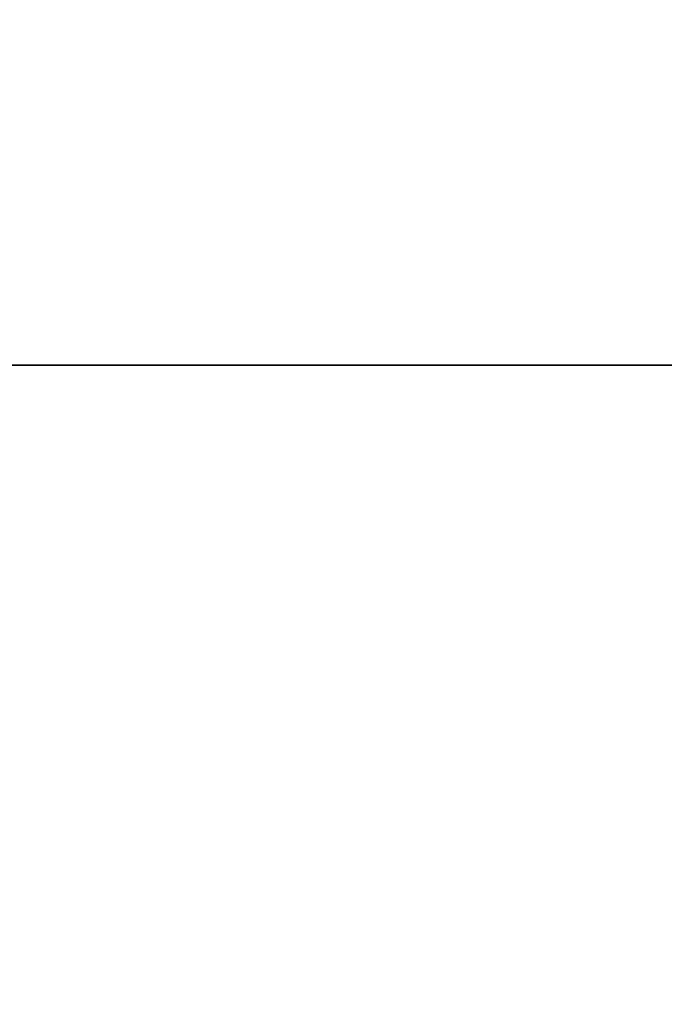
# Model space of a CAD drawing. Header units: millimetres. Extents: x -603 to 3703, y -115 to 249.
# Tile 407 of 656: x 422 to 429, y -20 to -10. Entities that reach past the tile are written whole.
import ezdxf

# ---------------------------------------------------------------- set-up
doc = ezdxf.new("R2010")
doc.units = ezdxf.units.MM
doc.layers.add('151', color=7, linetype='Continuous', true_color=0xffffff)

# ---------------------------------------------------------------- blocks, each defined once
blk = doc.blocks.new('UG_SURFACE_001')
at = {"layer": '151', "color": 252, "linetype": 'Continuous', "lineweight": 35}
for points in [[(603, -13.4, 2212.25), (603, 230.4, 2212.25), (-603, 230.4, 2212.25), (-603, -13.4, 2212.25)], [(-453, -13.4, 2062.25), (-453, 230.4, 2062.25), (453, 230.4, 2062.25), (453, -13.4, 2062.25)], [(603, -13.4, 2212.25), (-603, -13.4, 2212.25), (-453, -13.4, 2062.25), (453, -13.4, 2062.25)]]:
    blk.add_3dface(points, dxfattribs=at)
blk = doc.blocks.new('UG_SURFACE_111')
at = {"layer": '151', "color": 252, "linetype": 'Continuous', "lineweight": 35}
for points in [[(-468, -13.4, 2077.25), (468, -13.4, 2077.25), (466.5, -13.4, 2075.75), (-466.5, -13.4, 2075.75)], [(-468, -13.4, 2077.25), (-468, -30.32, 2077.25), (468, -30.32, 2077.25), (468, -13.4, 2077.25)], [(-466.5, -13.4, 2075.75), (466.5, -13.4, 2075.75), (466.5, -30.32, 2075.75), (-466.5, -30.32, 2075.75)]]:
    blk.add_3dface(points, dxfattribs=at)

msp = doc.modelspace()

# ---------------------------------------------------------------- linework, layer by layer
at = {"layer": '151', "color": 251, "linetype": 'Continuous', "lineweight": -3, "true_color": 0x636466}
for p, q in [((603, -13.4, 2212.25), (-603, -13.4, 2212.25)), ((468, -13.4, 2077.25), (-468, -13.4, 2077.25)), ((466.5, -13.4, 2075.75), (-466.5, -13.4, 2075.75)), ((-453, -13.4, 2062.25), (453, -13.4, 2062.25))]:
    msp.add_line(p, q, dxfattribs=at)

# ---------------------------------------------------------------- block references
for name in ['UG_SURFACE_001', 'UG_SURFACE_111']:
    msp.add_blockref(name, (0, 0), dxfattribs=at)

doc.saveas('drawing.dxf')
